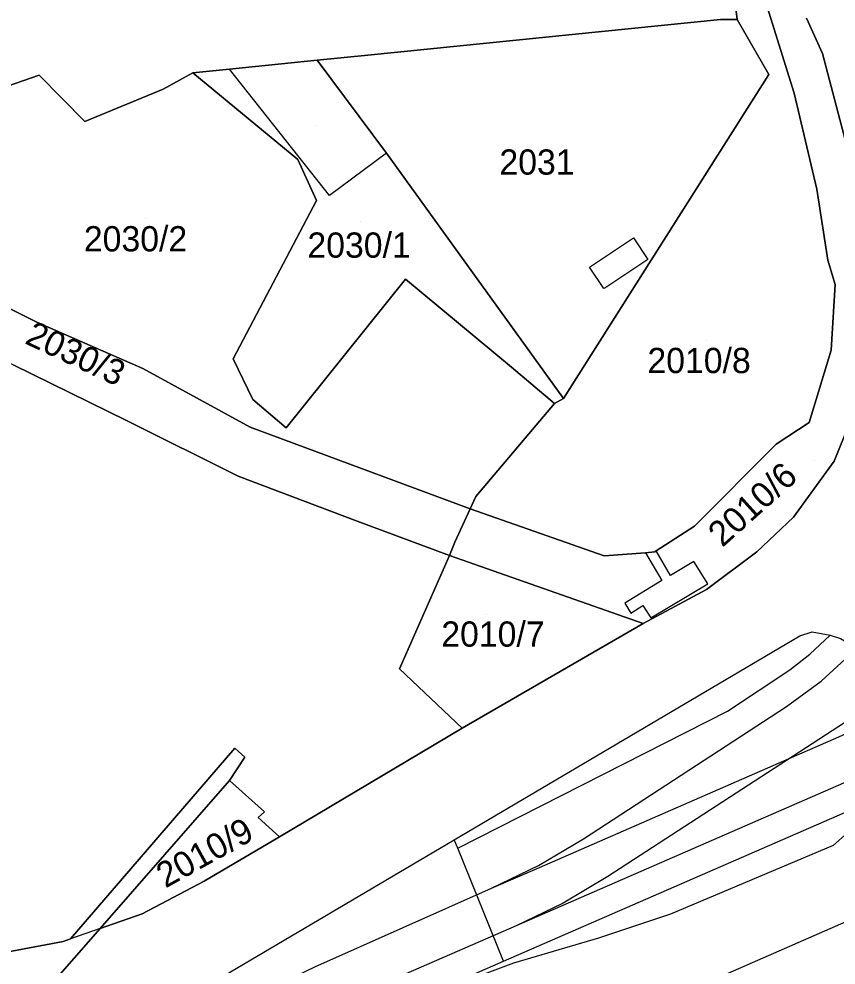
# Model space of a CAD drawing. Extents: x -263423 to -261326, y -1240067 to -1237864.
# Drawn here: x -262270.1 to -262205.4, y -1239522 to -1239447 of the extents above; entities that cross this region are included whole.
import ezdxf

# ---------------------------------------------------------------- set-up
doc = ezdxf.new("R2010")
doc.units = 0
for name, color, linetype in [('body_kn', 7, 'Continuous'), ('kladpar_druhypozemkov', 7, 'Continuous'), ('kladpar_hranice', 7, 'Continuous'), ('kladpar_parcelnecisla', 7, 'Continuous'), ('kladpar_plochy', 7, 'Continuous'), ('linie', 7, 'Continuous'), ('zappar_hrandruhpozemk', 7, 'Continuous')]:
    doc.layers.add(name, color=color, linetype=linetype)

msp = doc.modelspace()

# ---------------------------------------------------------------- linework, layer by layer
at = {"layer": 'body_kn'}
for p, q in [((-262214.53, -1239447.08), (-262214.53, -1239447.08)), ((-262213.2, -1239447.08), (-262213.2, -1239447.08)), ((-262213.2, -1239447.08), (-262213.2, -1239447.08)), ((-262242.46, -1239449.91), (-262242.46, -1239449.91)), ((-262206.45, -1239449.79), (-262206.45, -1239449.79)), ((-262246.47, -1239450.31), (-262246.47, -1239450.31)), ((-262268.46, -1239451.5), (-262268.46, -1239451.5)), ((-262256.3, -1239451.31), (-262256.3, -1239451.31)), ((-262256.3, -1239451.31), (-262256.3, -1239451.31)), ((-262253.41, -1239451.02), (-262253.41, -1239451.02)), ((-262210.7, -1239451.45), (-262210.7, -1239451.45)), ((-262258.66, -1239452.61), (-262258.66, -1239452.61)), ((-262208.71, -1239452.92), (-262208.71, -1239452.92)), ((-262264.85, -1239455.18), (-262264.85, -1239455.18)), ((-262248, -1239458.18), (-262248, -1239458.18)), ((-262240.97, -1239457.69), (-262240.97, -1239457.69)), ((-262240.97, -1239457.69), (-262240.97, -1239457.69)), ((-262206.89, -1239460.53), (-262206.89, -1239460.53)), ((-262245.48, -1239461.04), (-262245.48, -1239461.04)), ((-262246.5, -1239461.44), (-262246.5, -1239461.44)), ((-262221.41, -1239464.39), (-262221.41, -1239464.39)), ((-262221.41, -1239464.39), (-262221.41, -1239464.39)), ((-262220.27, -1239466.09), (-262220.27, -1239466.09)), ((-262206.02, -1239466.15), (-262206.02, -1239466.15)), ((-262224.91, -1239466.71), (-262224.91, -1239466.71)), ((-262224.91, -1239466.71), (-262224.91, -1239466.71)), ((-262239.47, -1239467.65), (-262239.47, -1239467.65)), ((-262205.44, -1239468.09), (-262205.44, -1239468.09)), ((-262223.77, -1239468.41), (-262223.77, -1239468.41)), ((-262223.53, -1239468.26), (-262223.53, -1239468.26)), ((-262268.59, -1239471.09), (-262268.59, -1239471.09)), ((-262205.77, -1239473.29), (-262205.77, -1239473.29)), ((-262253.11, -1239473.97), (-262253.11, -1239473.97)), ((-262260.27, -1239474.74), (-262260.27, -1239474.74)), ((-262260.27, -1239474.74), (-262260.27, -1239474.74)), ((-262231.08, -1239474.63), (-262231.08, -1239474.63)), ((-262226.96, -1239477.12), (-262226.96, -1239477.12)), ((-262251.56, -1239477.19), (-262251.56, -1239477.19)), ((-262227.67, -1239477.5), (-262227.67, -1239477.5)), ((-262261.51, -1239478.88), (-262261.51, -1239478.88)), ((-262207.52, -1239479.02), (-262207.52, -1239479.02)), ((-262251.75, -1239479.39), (-262251.75, -1239479.39)), ((-262248.91, -1239479.43), (-262248.91, -1239479.43)), ((-262210.12, -1239480.72), (-262210.12, -1239480.72)), ((-262205.53, -1239482.07), (-262205.53, -1239482.07)), ((-262252.72, -1239483.27), (-262252.72, -1239483.27)), ((-262233.91, -1239484.88), (-262233.91, -1239484.88)), ((-262234.34, -1239485.86), (-262234.34, -1239485.86)), ((-262234.34, -1239485.86), (-262234.34, -1239485.86)), ((-262243.28, -1239486.83), (-262243.28, -1239486.83)), ((-262208.75, -1239486.51), (-262208.75, -1239486.51)), ((-262216.58, -1239487.23), (-262216.58, -1239487.23)), ((-262235.57, -1239488.5), (-262235.57, -1239488.5)), ((-262235.98, -1239489.56), (-262235.98, -1239489.56)), ((-262235.98, -1239489.56), (-262235.98, -1239489.56)), ((-262223.75, -1239489.58), (-262223.75, -1239489.58)), ((-262220.46, -1239489.33), (-262220.46, -1239489.33)), ((-262220.46, -1239489.33), (-262220.46, -1239489.33)), ((-262219.74, -1239489.27), (-262219.74, -1239489.27)), ((-262219.61, -1239489.18), (-262219.61, -1239489.18)), ((-262211.66, -1239489.25), (-262211.66, -1239489.25)), ((-262216.65, -1239490.03), (-262216.65, -1239490.03)), ((-262218.48, -1239491.13), (-262218.48, -1239491.13)), ((-262219.18, -1239491.53), (-262219.18, -1239491.53)), ((-262215.53, -1239491.78), (-262215.53, -1239491.78)), ((-262215.64, -1239492.24), (-262215.64, -1239492.24)), ((-262222.1, -1239493.33), (-262222.1, -1239493.33)), ((-262220.68, -1239493.51), (-262220.68, -1239493.51)), ((-262221.63, -1239494.11), (-262221.63, -1239494.11)), ((-262220.65, -1239494.94), (-262220.65, -1239494.94)), ((-262220.05, -1239494.49), (-262220.05, -1239494.49)), ((-262207.26, -1239495.6), (-262207.26, -1239495.6)), ((-262205.84, -1239495.85), (-262205.84, -1239495.85)), ((-262208.25, -1239495.91), (-262208.25, -1239495.91)), ((-262207.46, -1239497.37), (-262207.46, -1239497.37)), ((-262239.95, -1239498.52), (-262239.95, -1239498.52)), ((-262209.05, -1239498.6), (-262209.05, -1239498.6)), ((-262206.57, -1239499.49), (-262206.57, -1239499.49)), ((-262209.31, -1239501.52), (-262209.31, -1239501.52)), ((-262213.98, -1239501.87), (-262213.98, -1239501.87)), ((-262234.97, -1239503.22), (-262234.97, -1239503.22)), ((-262252.97, -1239504.82), (-262252.97, -1239504.82)), ((-262252.19, -1239505.51), (-262252.19, -1239505.51)), ((-262238.3, -1239505.2), (-262238.3, -1239505.2)), ((-262253.41, -1239507.38), (-262253.41, -1239507.38)), ((-262253.41, -1239507.38), (-262253.41, -1239507.38)), ((-262250.62, -1239509.84), (-262250.62, -1239509.84)), ((-262251.12, -1239510.31), (-262251.12, -1239510.31)), ((-262249.45, -1239511.82), (-262249.45, -1239511.82)), ((-262235.61, -1239512.07), (-262235.61, -1239512.07)), ((-262235.61, -1239512.07), (-262235.61, -1239512.07)), ((-262225.38, -1239512), (-262225.38, -1239512)), ((-262235.33, -1239512.73), (-262235.33, -1239512.73)), ((-262205.6, -1239512.52), (-262205.6, -1239512.52)), ((-262228.93, -1239514.1), (-262228.93, -1239514.1)), ((-262228.85, -1239514.25), (-262228.85, -1239514.25)), ((-262255.4, -1239515.35), (-262255.4, -1239515.35)), ((-262223.44, -1239514.97), (-262223.44, -1239514.97)), ((-262232.65, -1239515.91), (-262232.65, -1239515.91)), ((-262232.65, -1239515.91), (-262232.65, -1239515.91)), ((-262226.99, -1239517.08), (-262226.99, -1239517.08)), ((-262260.32, -1239517.92), (-262260.32, -1239517.92)), ((-262218.5, -1239517.95), (-262218.5, -1239517.95)), ((-262263.65, -1239519.08), (-262263.65, -1239519.08)), ((-262263.65, -1239519.08), (-262263.65, -1239519.08)), ((-262230.7, -1239518.88), (-262230.7, -1239518.88)), ((-262266.57, -1239520.11), (-262266.57, -1239520.11)), ((-262265.98, -1239519.9), (-262265.98, -1239519.9)), ((-262224.2, -1239519.87), (-262224.2, -1239519.87)), ((-262231.71, -1239521.68), (-262231.71, -1239521.68)), ((-262230.91, -1239521.85), (-262230.91, -1239521.85))]:
    msp.add_line(p, q, dxfattribs=at)
at = {"layer": 'kladpar_druhypozemkov'}
for p, q in [((-262246.63, -1239455.49), (-262246.63, -1239455.49)), ((-262229.61, -1239457.55), (-262229.61, -1239457.55)), ((-262260.04, -1239462.86), (-262260.04, -1239462.86)), ((-262243.04, -1239463.06), (-262243.04, -1239463.06)), ((-262215.65, -1239472.52), (-262215.65, -1239472.52)), ((-262207.05, -1239482.01), (-262207.05, -1239482.01)), ((-262233.06, -1239494.19), (-262233.06, -1239494.19)), ((-262254.15, -1239511.81), (-262254.15, -1239511.81))]:
    msp.add_line(p, q, dxfattribs=at)
at = {"layer": 'kladpar_hranice'}
for points in [[(-262213.63, -1239443.58), (-262213.2, -1239447.08), (-262214.53, -1239447.08), (-262242.46, -1239449.91), (-262246.47, -1239450.31), (-262253.41, -1239451.02), (-262256.3, -1239451.31), (-262258.66, -1239452.61), (-262264.85, -1239455.18), (-262268.46, -1239451.5), (-262296.59, -1239461.27), (-262306.23, -1239459.5), (-262327.32, -1239456.65), (-262338.94, -1239454.13), (-262349.73, -1239448.8), (-262355.03, -1239443.96)], [(-262234.34, -1239485.86), (-262233.91, -1239484.88), (-262227.67, -1239477.5), (-262226.96, -1239477.12), (-262210.7, -1239451.45), (-262213.2, -1239447.08), (-262213.63, -1239443.58), (-262211.24, -1239444.79), (-262208.71, -1239452.92), (-262206.89, -1239460.53), (-262206.02, -1239466.15), (-262205.44, -1239468.09), (-262205.77, -1239473.29), (-262207.52, -1239479.02), (-262210.12, -1239480.72), (-262216.58, -1239487.23), (-262219.61, -1239489.18), (-262219.74, -1239489.27), (-262220.46, -1239489.33), (-262223.75, -1239489.58), (-262234.34, -1239485.86)], [(-262203.89, -1239478.03), (-262205.53, -1239482.07), (-262208.75, -1239486.51), (-262211.66, -1239489.25), (-262215.64, -1239492.24), (-262220.65, -1239494.94), (-262235.98, -1239489.56), (-262235.57, -1239488.5), (-262234.34, -1239485.86), (-262223.75, -1239489.58), (-262220.46, -1239489.33), (-262219.74, -1239489.27), (-262219.61, -1239489.18), (-262216.58, -1239487.23), (-262210.12, -1239480.72), (-262207.52, -1239479.02), (-262205.77, -1239473.29), (-262205.44, -1239468.09), (-262206.02, -1239466.15), (-262206.89, -1239460.53), (-262208.71, -1239452.92), (-262211.24, -1239444.79)], [(-262270.11, -1239532.19), (-262283.16, -1239520.7), (-262271.7, -1239528.29), (-262263.65, -1239519.08), (-262260.32, -1239517.92), (-262255.4, -1239515.35), (-262249.45, -1239511.82), (-262238.3, -1239505.2), (-262234.97, -1239503.22), (-262220.65, -1239494.94), (-262215.64, -1239492.24), (-262211.66, -1239489.25), (-262208.75, -1239486.51), (-262205.53, -1239482.07), (-262203.89, -1239478.03), (-262202.8, -1239473.88), (-262202.57, -1239469.81), (-262202.6, -1239465.65), (-262203.7, -1239460.24), (-262206.45, -1239449.79), (-262207.71, -1239446.98)], [(-262213.2, -1239447.08), (-262210.7, -1239451.45), (-262226.96, -1239477.12), (-262240.97, -1239457.69), (-262246.47, -1239450.31), (-262242.46, -1239449.91), (-262214.53, -1239447.08), (-262213.2, -1239447.08)], [(-262207.71, -1239446.98), (-262206.45, -1239449.79), (-262203.7, -1239460.24)], [(-262240.97, -1239457.69), (-262226.96, -1239477.12), (-262227.67, -1239477.5), (-262231.08, -1239474.63), (-262239.47, -1239467.65), (-262248.91, -1239479.43), (-262251.56, -1239477.19), (-262253.11, -1239473.97), (-262246.5, -1239461.44), (-262248, -1239458.18), (-262256.3, -1239451.31), (-262253.41, -1239451.02), (-262246.47, -1239450.31), (-262240.97, -1239457.69)], [(-262256.3, -1239451.31), (-262248, -1239458.18), (-262246.5, -1239461.44), (-262253.11, -1239473.97), (-262251.56, -1239477.19), (-262248.91, -1239479.43), (-262239.47, -1239467.65), (-262231.08, -1239474.63), (-262227.67, -1239477.5), (-262233.91, -1239484.88), (-262234.34, -1239485.86), (-262251.75, -1239479.39), (-262260.27, -1239474.74), (-262268.59, -1239471.09), (-262278.61, -1239466.14), (-262288.85, -1239462.97), (-262296.59, -1239461.27), (-262268.46, -1239451.5), (-262264.85, -1239455.18), (-262258.66, -1239452.61), (-262256.3, -1239451.31)], [(-262260.27, -1239474.74), (-262251.75, -1239479.39), (-262234.34, -1239485.86), (-262235.57, -1239488.5), (-262235.98, -1239489.56), (-262243.28, -1239486.83), (-262252.72, -1239483.27), (-262261.51, -1239478.88), (-262270.57, -1239474.41), (-262279.3, -1239470.66), (-262289.01, -1239467.3), (-262298.81, -1239464.8), (-262305.71, -1239463.67), (-262297.94, -1239461.66), (-262296.59, -1239461.27), (-262288.85, -1239462.97), (-262278.61, -1239466.14), (-262268.59, -1239471.09), (-262260.27, -1239474.74)], [(-262270.57, -1239474.41), (-262261.51, -1239478.88), (-262252.72, -1239483.27), (-262243.28, -1239486.83), (-262235.98, -1239489.56), (-262239.95, -1239498.52), (-262234.97, -1239503.22), (-262238.3, -1239505.2), (-262249.45, -1239511.82), (-262251.12, -1239510.31), (-262250.62, -1239509.84), (-262253.41, -1239507.38), (-262252.19, -1239505.51), (-262252.97, -1239504.82), (-262265.98, -1239519.9), (-262266.57, -1239520.11), (-262272.89, -1239521.3)], [(-262235.98, -1239489.56), (-262220.65, -1239494.94), (-262234.97, -1239503.22), (-262239.95, -1239498.52), (-262235.98, -1239489.56)], [(-262271.7, -1239528.29), (-262283.16, -1239520.7), (-262279.93, -1239521.61), (-262272.89, -1239521.3), (-262266.57, -1239520.11), (-262265.98, -1239519.9), (-262252.97, -1239504.82), (-262252.19, -1239505.51), (-262253.41, -1239507.38), (-262263.65, -1239519.08), (-262271.7, -1239528.29)], [(-262253.41, -1239507.38), (-262250.62, -1239509.84), (-262251.12, -1239510.31), (-262249.45, -1239511.82), (-262255.4, -1239515.35), (-262260.32, -1239517.92), (-262263.65, -1239519.08), (-262253.41, -1239507.38)]]:
    msp.add_lwpolyline(points, dxfattribs=at)
at = {"layer": 'kladpar_plochy'}
for points in [[(-262213.63, -1239443.58), (-262213.2, -1239447.08), (-262214.53, -1239447.08), (-262242.46, -1239449.91), (-262246.47, -1239450.31), (-262253.41, -1239451.02), (-262256.3, -1239451.31), (-262258.66, -1239452.61), (-262264.85, -1239455.18), (-262268.46, -1239451.5), (-262296.59, -1239461.27), (-262306.23, -1239459.5), (-262327.32, -1239456.65), (-262338.94, -1239454.13), (-262349.73, -1239448.8), (-262355.03, -1239443.96)], [(-262203.89, -1239478.03), (-262205.53, -1239482.07), (-262208.75, -1239486.51), (-262211.66, -1239489.25), (-262215.64, -1239492.24), (-262220.65, -1239494.94), (-262235.98, -1239489.56), (-262235.57, -1239488.5), (-262234.34, -1239485.86), (-262223.75, -1239489.58), (-262220.46, -1239489.33), (-262219.74, -1239489.27), (-262219.61, -1239489.18), (-262216.58, -1239487.23), (-262210.12, -1239480.72), (-262207.52, -1239479.02), (-262205.77, -1239473.29), (-262205.44, -1239468.09), (-262206.02, -1239466.15), (-262206.89, -1239460.53), (-262208.71, -1239452.92), (-262211.24, -1239444.79)], [(-262270.11, -1239532.19), (-262283.16, -1239520.7), (-262271.7, -1239528.29), (-262263.65, -1239519.08), (-262260.32, -1239517.92), (-262255.4, -1239515.35), (-262249.45, -1239511.82), (-262238.3, -1239505.2), (-262234.97, -1239503.22), (-262220.65, -1239494.94), (-262215.64, -1239492.24), (-262211.66, -1239489.25), (-262208.75, -1239486.51), (-262205.53, -1239482.07), (-262203.89, -1239478.03), (-262202.8, -1239473.88), (-262202.57, -1239469.81), (-262202.6, -1239465.65), (-262203.7, -1239460.24), (-262206.45, -1239449.79), (-262207.71, -1239446.98)], [(-262207.71, -1239446.98), (-262206.45, -1239449.79), (-262203.7, -1239460.24)], [(-262270.57, -1239474.41), (-262261.51, -1239478.88), (-262252.72, -1239483.27), (-262243.28, -1239486.83), (-262235.98, -1239489.56), (-262239.95, -1239498.52), (-262234.97, -1239503.22), (-262238.3, -1239505.2), (-262249.45, -1239511.82), (-262251.12, -1239510.31), (-262250.62, -1239509.84), (-262253.41, -1239507.38), (-262252.19, -1239505.51), (-262252.97, -1239504.82), (-262265.98, -1239519.9), (-262266.57, -1239520.11), (-262272.89, -1239521.3)]]:
    msp.add_lwpolyline(points, dxfattribs=at)
for points in [[(-262234.34, -1239485.86), (-262233.91, -1239484.88), (-262227.67, -1239477.5), (-262226.96, -1239477.12), (-262210.7, -1239451.45), (-262213.2, -1239447.08), (-262213.63, -1239443.58), (-262211.24, -1239444.79), (-262208.71, -1239452.92), (-262206.89, -1239460.53), (-262206.02, -1239466.15), (-262205.44, -1239468.09), (-262205.77, -1239473.29), (-262207.52, -1239479.02), (-262210.12, -1239480.72), (-262216.58, -1239487.23), (-262219.61, -1239489.18), (-262219.74, -1239489.27), (-262220.46, -1239489.33), (-262223.75, -1239489.58)], [(-262213.2, -1239447.08), (-262210.7, -1239451.45), (-262226.96, -1239477.12), (-262240.97, -1239457.69), (-262246.47, -1239450.31), (-262242.46, -1239449.91), (-262214.53, -1239447.08)], [(-262240.97, -1239457.69), (-262226.96, -1239477.12), (-262227.67, -1239477.5), (-262231.08, -1239474.63), (-262239.47, -1239467.65), (-262248.91, -1239479.43), (-262251.56, -1239477.19), (-262253.11, -1239473.97), (-262246.5, -1239461.44), (-262248, -1239458.18), (-262256.3, -1239451.31), (-262253.41, -1239451.02), (-262246.47, -1239450.31)], [(-262256.3, -1239451.31), (-262248, -1239458.18), (-262246.5, -1239461.44), (-262253.11, -1239473.97), (-262251.56, -1239477.19), (-262248.91, -1239479.43), (-262239.47, -1239467.65), (-262231.08, -1239474.63), (-262227.67, -1239477.5), (-262233.91, -1239484.88), (-262234.34, -1239485.86), (-262251.75, -1239479.39), (-262260.27, -1239474.74), (-262268.59, -1239471.09), (-262278.61, -1239466.14), (-262288.85, -1239462.97), (-262296.59, -1239461.27), (-262268.46, -1239451.5), (-262264.85, -1239455.18), (-262258.66, -1239452.61)], [(-262260.27, -1239474.74), (-262251.75, -1239479.39), (-262234.34, -1239485.86), (-262235.57, -1239488.5), (-262235.98, -1239489.56), (-262243.28, -1239486.83), (-262252.72, -1239483.27), (-262261.51, -1239478.88), (-262270.57, -1239474.41), (-262279.3, -1239470.66), (-262289.01, -1239467.3), (-262298.81, -1239464.8), (-262305.71, -1239463.67), (-262297.94, -1239461.66), (-262296.59, -1239461.27), (-262288.85, -1239462.97), (-262278.61, -1239466.14), (-262268.59, -1239471.09)], [(-262235.98, -1239489.56), (-262220.65, -1239494.94), (-262234.97, -1239503.22), (-262239.95, -1239498.52)], [(-262271.7, -1239528.29), (-262283.16, -1239520.7), (-262279.93, -1239521.61), (-262272.89, -1239521.3), (-262266.57, -1239520.11), (-262265.98, -1239519.9), (-262252.97, -1239504.82), (-262252.19, -1239505.51), (-262253.41, -1239507.38), (-262263.65, -1239519.08)], [(-262253.41, -1239507.38), (-262250.62, -1239509.84), (-262251.12, -1239510.31), (-262249.45, -1239511.82), (-262255.4, -1239515.35), (-262260.32, -1239517.92), (-262263.65, -1239519.08)]]:
    msp.add_lwpolyline(points, close=True, dxfattribs=at)
at = {"layer": 'linie'}
for points in [[(-262335.89, -1239573.08), (-262275.87, -1239537.73), (-262260.37, -1239528.96), (-262253, -1239525.19), (-262246.65, -1239522.13), (-262232.65, -1239515.91), (-262228.93, -1239514.1), (-262225.38, -1239512), (-262209.31, -1239501.52), (-262206.57, -1239499.49), (-262203.72, -1239496.9), (-262203.23, -1239496.44), (-262200.32, -1239492.98), (-262197.88, -1239489.18), (-262195.94, -1239485.1), (-262194.55, -1239480.8), (-262193.73, -1239476.35), (-262193.48, -1239471.84), (-262193.82, -1239467.34), (-262194.39, -1239464.14), (-262195.25, -1239460.49), (-262196.69, -1239454.58), (-262204.3, -1239423.39)], [(-262116.2, -1239445.63), (-262119.81, -1239449.22), (-262123.97, -1239452.16), (-262139.55, -1239461.32), (-262148.4, -1239466.53), (-262180.33, -1239485.31), (-262185.92, -1239488.86), (-262197.57, -1239497.69), (-262204.71, -1239502.79), (-262223.44, -1239514.97), (-262226.99, -1239517.08), (-262230.7, -1239518.88), (-262239.45, -1239522.69), (-262248.47, -1239526.81), (-262257.36, -1239531.22), (-262266.09, -1239535.92), (-262294.51, -1239552.55), (-262333.16, -1239575.34)], [(-262232.65, -1239515.91), (-262228.85, -1239514.25), (-262205.15, -1239503.92), (-262197.05, -1239500.24), (-262185.21, -1239494.33)], [(-262183.58, -1239497.43), (-262195.34, -1239503.31), (-262203.75, -1239507.13), (-262230.7, -1239518.88)]]:
    msp.add_lwpolyline(points, dxfattribs=at)
at = {"layer": 'zappar_hrandruhpozemk'}
for p, q in [((-262224.91, -1239466.71), (-262221.41, -1239464.39)), ((-262220.46, -1239489.33), (-262219.18, -1239491.53)), ((-262219.18, -1239491.53), (-262222.1, -1239493.33)), ((-262213.98, -1239501.87), (-262209.05, -1239498.6)), ((-262235.33, -1239512.73), (-262213.98, -1239501.87)), ((-262231.71, -1239521.68), (-262201.54, -1239508.52)), ((-262253.9, -1239522.88), (-262235.61, -1239512.07)), ((-262235.33, -1239512.73), (-262235.61, -1239512.07)), ((-262231.71, -1239521.68), (-262235.33, -1239512.73)), ((-262263.65, -1239519.08), (-262265.98, -1239519.9))]:
    msp.add_line(p, q, dxfattribs=at)
for points in [[(-262240.97, -1239457.69), (-262245.48, -1239461.04), (-262253.41, -1239451.02)], [(-262221.41, -1239464.39), (-262220.27, -1239466.09), (-262223.53, -1239468.26), (-262223.77, -1239468.41), (-262224.91, -1239466.71)], [(-262222.1, -1239493.33), (-262221.63, -1239494.11), (-262220.68, -1239493.51), (-262220.05, -1239494.49), (-262215.53, -1239491.78), (-262216.65, -1239490.03), (-262218.48, -1239491.13), (-262219.61, -1239489.18)], [(-262235.61, -1239512.07), (-262208.25, -1239495.91), (-262207.26, -1239495.6), (-262205.84, -1239495.85), (-262205.04, -1239496.13), (-262203.72, -1239496.9), (-262202.03, -1239498.49), (-262200.92, -1239500.06)], [(-262209.05, -1239498.6), (-262207.46, -1239497.37), (-262205.84, -1239495.85)], [(-262200.09, -1239501.8), (-262199.83, -1239503.7), (-262200, -1239505.62), (-262200.67, -1239507.41), (-262201.54, -1239508.52), (-262203.33, -1239510.52), (-262205.6, -1239512.52), (-262218.5, -1239517.95), (-262224.2, -1239519.87), (-262230.91, -1239521.85), (-262236.26, -1239523.84), (-262244.56, -1239527.42)], [(-262242.69, -1239534.21), (-262232.57, -1239529.8), (-262214.34, -1239522.81), (-262187.34, -1239510.98), (-262184.63, -1239509.7), (-262177.55, -1239505.93), (-262176.53, -1239505.73), (-262175.5, -1239505.94), (-262174.57, -1239506.43), (-262173.93, -1239507.27), (-262179.52, -1239510.42), (-262184.9, -1239513.16)], [(-262236.26, -1239523.84), (-262236.29, -1239523.7), (-262231.71, -1239521.68)]]:
    msp.add_lwpolyline(points, dxfattribs=at)

# ---------------------------------------------------------------- texts
at = {"layer": 'kladpar_parcelnecisla'}
for s, p in [('2031', (-262232.031, -1239459.38)), ('2030/2', (-262264.929, -1239465.46)), ('2030/1', (-262247.233, -1239465.96)), ('2010/8', (-262220.314, -1239475.1)), ('2010/7', (-262236.633, -1239496.77))]:
    msp.add_text(s, height=2, dxfattribs=at).set_placement(p)
for s, rotation, p in [('2030/3', 335, (-262269.689, -1239472.717)), ('2010/6', 42, (-262214.382, -1239488.955)), ('2010/9', 29, (-262258.47, -1239515.93))]:
    msp.add_text(s, height=2, rotation=rotation, dxfattribs=at).set_placement(p)

doc.saveas('drawing.dxf')
